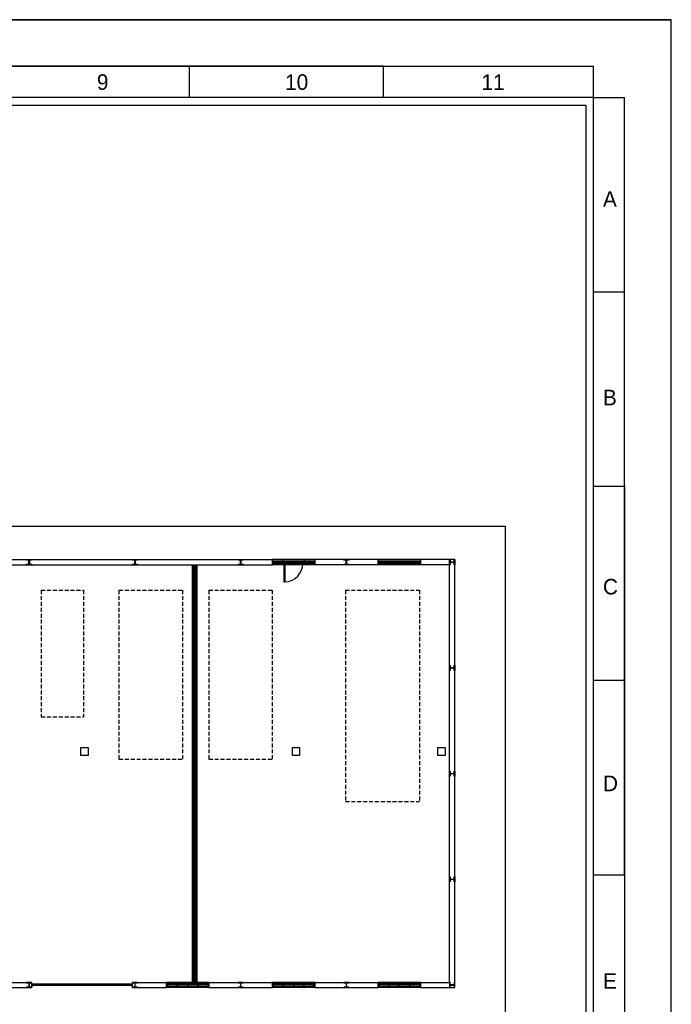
# Model space of a CAD drawing. Header units: millimetres. Extents: x -559 to 10735, y -2326 to 222.
# Tile 533 of 656: x 5576 to 5741, y -1967 to -1717. Entities that reach past the tile are written whole.
import ezdxf

# ---------------------------------------------------------------- set-up
doc = ezdxf.new("R2010")
doc.units = ezdxf.units.MM
doc.header["$LTSCALE"] = 4
doc.linetypes.add('HIDDEN', pattern=[0.375, 0.25, -0.125])
for name, color, linetype in [('Extremos da Area Total', 253, 'Continuous'), ('Modelo', 251, 'Continuous'), ('Modificaçoes da Planta Baixa', 255, 'Continuous'), ('Planta Baixa', 251, 'Continuous')]:
    doc.layers.add(name, color=color, linetype=linetype)

# ---------------------------------------------------------------- blocks, each defined once
blk = doc.blocks.new('AUW01D3S-flat-27-flat-1')
at = {"color": 9}
for p, q in [((0, 0.125), (-2, 0.125)), ((0, -0.125), (-2, -0.125))]:
    blk.add_line(p, q, dxfattribs=at)
blk = doc.blocks.new('AUD18D1S-flat-57-flat-1')
at = {"color": 9}
for p, q in [((-2, -0.125), (-2, 0.125)), ((0, 0.125), (0, -0.125))]:
    blk.add_line(p, q, dxfattribs=at)
blk = doc.blocks.new('AUD19D1S-flat-57-flat-1')
at = {"color": 9}
for p, q in [((-2, 0), (-2, 0)), ((0, 0), (0, 0))]:
    blk.add_line(p, q, dxfattribs=at)
blk = doc.blocks.new('AUD37D1S-flat-177-flat-1')
at = {"color": 9}
for p, q in [((-0.05, 0.05), (-0.05, -0.05)), ((0, 0.05), (-0.05, 0.05)), ((0, -0.05), (0, 0.05)), ((-0.05, -0.05), (0, -0.05))]:
    blk.add_line(p, q, dxfattribs=at)
at = {"color": 9, "width": 0.5, "flags": 3}
for p in [(-0.05, 0), (-0.05, -0.05)]:
    blk.add_attdef('JAMBPT', p, '', height=0.01, rotation=180, dxfattribs=at)
at = {"color": 9, "oblique": 36.8699, "width": 1.25, "flags": 3}
for p in [(-0.05, 0.05), (-0.05, 0), (-0.05, -0.05)]:
    blk.add_attdef('JAMBPT', p, '', height=0.00632, rotation=243.4349, dxfattribs=at)
blk = doc.blocks.new('AUD37D1S-flat-176-flat-1')
at = {"color": 9}
for p, q in [((0, -0.05), (0, 0.05)), ((0, 0.05), (0.05, 0.05)), ((0.05, 0.05), (0.05, -0.05)), ((0.05, -0.05), (0, -0.05))]:
    blk.add_line(p, q, dxfattribs=at)
at = {"color": 9, "text_generation_flag": 4, "width": 1.25, "flags": 3}
for p in [(0.05, 0.05), (0.05, 0), (0.05, -0.05)]:
    blk.add_attdef('JAMBPT', p, '', height=0.00632, rotation=296.5651, dxfattribs=at)
at = {"color": 9, "text_generation_flag": 4, "width": 0.5, "flags": 3}
for p in [(0.05, 0), (0.05, -0.05)]:
    blk.add_attdef('JAMBPT', p, '', height=0.01, dxfattribs=at)
blk = doc.blocks.new('AUD40D1S-flat-54-flat-1')
at = {"color": 9}
for p, q in [((-1, 0.05), (-1, -0.05)), ((1, 0.05), (-1, 0.05)), ((1, -0.05), (1, 0.05)), ((-1, -0.05), (1, -0.05))]:
    blk.add_line(p, q, dxfattribs=at)
blk = doc.blocks.new('AUD40D1S-flat-53-flat-1')
at = {"color": 9}
for p, q in [((-1, 0.05), (-1, -0.05)), ((1, 0.05), (-1, 0.05)), ((1, -0.05), (1, 0.05)), ((-1, -0.05), (1, -0.05))]:
    blk.add_line(p, q, dxfattribs=at)
blk = doc.blocks.new('AUD37D1S-flat-175-flat-1')
at = {"color": 9}
for p, q in [((-0.05, 0.05), (-0.05, -0.05)), ((0, 0.05), (-0.05, 0.05)), ((0, -0.05), (0, 0.05)), ((-0.05, -0.05), (0, -0.05))]:
    blk.add_line(p, q, dxfattribs=at)
at = {"color": 9, "width": 0.5, "flags": 3}
for p in [(-0.05, 0), (-0.05, -0.05)]:
    blk.add_attdef('JAMBPT', p, '', height=0.01, rotation=180, dxfattribs=at)
at = {"color": 9, "oblique": 36.8699, "width": 1.25, "flags": 3}
for p in [(-0.05, 0.05), (-0.05, 0), (-0.05, -0.05)]:
    blk.add_attdef('JAMBPT', p, '', height=0.00632, rotation=243.4349, dxfattribs=at)
blk = doc.blocks.new('AUD37D1S-flat-174-flat-1')
at = {"color": 9}
for p, q in [((-0.05, 0.05), (-0.05, -0.05)), ((0, 0.05), (-0.05, 0.05)), ((0, -0.05), (0, 0.05)), ((-0.05, -0.05), (0, -0.05))]:
    blk.add_line(p, q, dxfattribs=at)
at = {"color": 9, "width": 0.5, "flags": 3}
for p in [(-0.05, 0), (-0.05, -0.05)]:
    blk.add_attdef('JAMBPT', p, '', height=0.01, rotation=180, dxfattribs=at)
at = {"color": 9, "oblique": 36.8699, "width": 1.25, "flags": 3}
for p in [(-0.05, 0.05), (-0.05, 0), (-0.05, -0.05)]:
    blk.add_attdef('JAMBPT', p, '', height=0.00632, rotation=243.4349, dxfattribs=at)
blk = doc.blocks.new('AUD37D1S-flat-173-flat-1')
at = {"color": 9}
for p, q in [((-0.05, 0.05), (-0.05, -0.05)), ((0, 0.05), (-0.05, 0.05)), ((0, -0.05), (0, 0.05)), ((-0.05, -0.05), (0, -0.05))]:
    blk.add_line(p, q, dxfattribs=at)
at = {"color": 9, "width": 0.5, "flags": 3}
for p in [(-0.05, 0), (-0.05, -0.05)]:
    blk.add_attdef('JAMBPT', p, '', height=0.01, rotation=180, dxfattribs=at)
at = {"color": 9, "oblique": 36.8699, "width": 1.25, "flags": 3}
for p in [(-0.05, 0.05), (-0.05, 0), (-0.05, -0.05)]:
    blk.add_attdef('JAMBPT', p, '', height=0.00632, rotation=243.4349, dxfattribs=at)
blk = doc.blocks.new('AUW01D1S-flat-88-flat-1')
at = {"color": 9}
blk.add_line((0.21875, 0), (-0.21875, 0), dxfattribs=at)
blk = doc.blocks.new('AUW01D1S-flat-87-flat-1')
at = {"color": 9}
blk.add_line((0.21875, 0), (-0.21875, 0), dxfattribs=at)
blk = doc.blocks.new('AUW01D1S-flat-86-flat-1')
at = {"color": 9}
blk.add_line((0.21875, 0), (-0.21875, 0), dxfattribs=at)
blk = doc.blocks.new('AUW01D1S-flat-85-flat-1')
at = {"color": 9}
blk.add_line((0.21875, 0), (-0.21875, 0), dxfattribs=at)
blk = doc.blocks.new('AUW01D3S-flat-26-flat-1')
at = {"color": 9}
for p, q in [((0, 0.125), (-2, 0.125)), ((0, -0.125), (-2, -0.125))]:
    blk.add_line(p, q, dxfattribs=at)
blk = doc.blocks.new('AUD18D1S-flat-56-flat-1')
at = {"color": 9}
for p, q in [((-2, -0.125), (-2, 0.125)), ((0, 0.125), (0, -0.125))]:
    blk.add_line(p, q, dxfattribs=at)
blk = doc.blocks.new('AUD19D1S-flat-56-flat-1')
at = {"color": 9}
for p, q in [((-2, 0), (-2, 0)), ((0, 0), (0, 0))]:
    blk.add_line(p, q, dxfattribs=at)
blk = doc.blocks.new('AUD37D1S-flat-172-flat-1')
at = {"color": 9}
for p, q in [((-0.05, 0.05), (-0.05, -0.05)), ((0, 0.05), (-0.05, 0.05)), ((0, -0.05), (0, 0.05)), ((-0.05, -0.05), (0, -0.05))]:
    blk.add_line(p, q, dxfattribs=at)
at = {"color": 9, "width": 0.5, "flags": 3}
for p in [(-0.05, 0), (-0.05, -0.05)]:
    blk.add_attdef('JAMBPT', p, '', height=0.01, rotation=180, dxfattribs=at)
at = {"color": 9, "oblique": 36.8699, "width": 1.25, "flags": 3}
for p in [(-0.05, 0.05), (-0.05, 0), (-0.05, -0.05)]:
    blk.add_attdef('JAMBPT', p, '', height=0.00632, rotation=243.4349, dxfattribs=at)
blk = doc.blocks.new('AUD37D1S-flat-171-flat-1')
at = {"color": 9}
for p, q in [((0, -0.05), (0, 0.05)), ((0, 0.05), (0.05, 0.05)), ((0.05, 0.05), (0.05, -0.05)), ((0.05, -0.05), (0, -0.05))]:
    blk.add_line(p, q, dxfattribs=at)
at = {"color": 9, "text_generation_flag": 4, "width": 1.25, "flags": 3}
for p in [(0.05, 0.05), (0.05, 0), (0.05, -0.05)]:
    blk.add_attdef('JAMBPT', p, '', height=0.00632, rotation=296.5651, dxfattribs=at)
at = {"color": 9, "text_generation_flag": 4, "width": 0.5, "flags": 3}
for p in [(0.05, 0), (0.05, -0.05)]:
    blk.add_attdef('JAMBPT', p, '', height=0.01, dxfattribs=at)
blk = doc.blocks.new('AUD40D1S-flat-52-flat-1')
at = {"color": 9}
for p, q in [((-1, 0.05), (-1, -0.05)), ((1, 0.05), (-1, 0.05)), ((1, -0.05), (1, 0.05)), ((-1, -0.05), (1, -0.05))]:
    blk.add_line(p, q, dxfattribs=at)
blk = doc.blocks.new('AUD40D1S-flat-51-flat-1')
at = {"color": 9}
for p, q in [((-1, 0.05), (-1, -0.05)), ((1, 0.05), (-1, 0.05)), ((1, -0.05), (1, 0.05)), ((-1, -0.05), (1, -0.05))]:
    blk.add_line(p, q, dxfattribs=at)
blk = doc.blocks.new('AUD37D1S-flat-170-flat-1')
at = {"color": 9}
for p, q in [((-0.05, 0.05), (-0.05, -0.05)), ((0, 0.05), (-0.05, 0.05)), ((0, -0.05), (0, 0.05)), ((-0.05, -0.05), (0, -0.05))]:
    blk.add_line(p, q, dxfattribs=at)
at = {"color": 9, "width": 0.5, "flags": 3}
for p in [(-0.05, 0), (-0.05, -0.05)]:
    blk.add_attdef('JAMBPT', p, '', height=0.01, rotation=180, dxfattribs=at)
at = {"color": 9, "oblique": 36.8699, "width": 1.25, "flags": 3}
for p in [(-0.05, 0.05), (-0.05, 0), (-0.05, -0.05)]:
    blk.add_attdef('JAMBPT', p, '', height=0.00632, rotation=243.4349, dxfattribs=at)
blk = doc.blocks.new('AUD37D1S-flat-169-flat-1')
at = {"color": 9}
for p, q in [((-0.05, 0.05), (-0.05, -0.05)), ((0, 0.05), (-0.05, 0.05)), ((0, -0.05), (0, 0.05)), ((-0.05, -0.05), (0, -0.05))]:
    blk.add_line(p, q, dxfattribs=at)
at = {"color": 9, "width": 0.5, "flags": 3}
for p in [(-0.05, 0), (-0.05, -0.05)]:
    blk.add_attdef('JAMBPT', p, '', height=0.01, rotation=180, dxfattribs=at)
at = {"color": 9, "oblique": 36.8699, "width": 1.25, "flags": 3}
for p in [(-0.05, 0.05), (-0.05, 0), (-0.05, -0.05)]:
    blk.add_attdef('JAMBPT', p, '', height=0.00632, rotation=243.4349, dxfattribs=at)
blk = doc.blocks.new('AUD37D1S-flat-168-flat-1')
at = {"color": 9}
for p, q in [((-0.05, 0.05), (-0.05, -0.05)), ((0, 0.05), (-0.05, 0.05)), ((0, -0.05), (0, 0.05)), ((-0.05, -0.05), (0, -0.05))]:
    blk.add_line(p, q, dxfattribs=at)
at = {"color": 9, "width": 0.5, "flags": 3}
for p in [(-0.05, 0), (-0.05, -0.05)]:
    blk.add_attdef('JAMBPT', p, '', height=0.01, rotation=180, dxfattribs=at)
at = {"color": 9, "oblique": 36.8699, "width": 1.25, "flags": 3}
for p in [(-0.05, 0.05), (-0.05, 0), (-0.05, -0.05)]:
    blk.add_attdef('JAMBPT', p, '', height=0.00632, rotation=243.4349, dxfattribs=at)
blk = doc.blocks.new('AUW01D1S-flat-84-flat-1')
at = {"color": 9}
blk.add_line((0.21875, 0), (-0.21875, 0), dxfattribs=at)
blk = doc.blocks.new('AUW01D1S-flat-83-flat-1')
at = {"color": 9}
blk.add_line((0.21875, 0), (-0.21875, 0), dxfattribs=at)
blk = doc.blocks.new('AUW01D1S-flat-82-flat-1')
at = {"color": 9}
blk.add_line((0.21875, 0), (-0.21875, 0), dxfattribs=at)
blk = doc.blocks.new('AUW01D1S-flat-81-flat-1')
at = {"color": 9}
blk.add_line((0.21875, 0), (-0.21875, 0), dxfattribs=at)
blk = doc.blocks.new('AUW01D3S-flat-25-flat-1')
at = {"color": 9}
for p, q in [((0, 0.125), (-2, 0.125)), ((0, -0.125), (-2, -0.125))]:
    blk.add_line(p, q, dxfattribs=at)
blk = doc.blocks.new('AUD18D1S-flat-55-flat-1')
at = {"color": 9}
for p, q in [((-2, -0.125), (-2, 0.125)), ((0, 0.125), (0, -0.125))]:
    blk.add_line(p, q, dxfattribs=at)
blk = doc.blocks.new('AUD19D1S-flat-55-flat-1')
at = {"color": 9}
for p, q in [((-2, 0), (-2, 0)), ((0, 0), (0, 0))]:
    blk.add_line(p, q, dxfattribs=at)
blk = doc.blocks.new('AUD37D1S-flat-167-flat-1')
at = {"color": 9}
for p, q in [((-0.05, 0.05), (-0.05, -0.05)), ((0, 0.05), (-0.05, 0.05)), ((0, -0.05), (0, 0.05)), ((-0.05, -0.05), (0, -0.05))]:
    blk.add_line(p, q, dxfattribs=at)
at = {"color": 9, "width": 0.5, "flags": 3}
for p in [(-0.05, 0), (-0.05, -0.05)]:
    blk.add_attdef('JAMBPT', p, '', height=0.01, rotation=180, dxfattribs=at)
at = {"color": 9, "oblique": 36.8699, "width": 1.25, "flags": 3}
for p in [(-0.05, 0.05), (-0.05, 0), (-0.05, -0.05)]:
    blk.add_attdef('JAMBPT', p, '', height=0.00632, rotation=243.4349, dxfattribs=at)
blk = doc.blocks.new('AUD37D1S-flat-166-flat-1')
at = {"color": 9}
for p, q in [((0, -0.05), (0, 0.05)), ((0, 0.05), (0.05, 0.05)), ((0.05, 0.05), (0.05, -0.05)), ((0.05, -0.05), (0, -0.05))]:
    blk.add_line(p, q, dxfattribs=at)
at = {"color": 9, "text_generation_flag": 4, "width": 1.25, "flags": 3}
for p in [(0.05, 0.05), (0.05, 0), (0.05, -0.05)]:
    blk.add_attdef('JAMBPT', p, '', height=0.00632, rotation=296.5651, dxfattribs=at)
at = {"color": 9, "text_generation_flag": 4, "width": 0.5, "flags": 3}
for p in [(0.05, 0), (0.05, -0.05)]:
    blk.add_attdef('JAMBPT', p, '', height=0.01, dxfattribs=at)
blk = doc.blocks.new('AUD40D1S-flat-50-flat-1')
at = {"color": 9}
for p, q in [((-1, 0.05), (-1, -0.05)), ((1, 0.05), (-1, 0.05)), ((1, -0.05), (1, 0.05)), ((-1, -0.05), (1, -0.05))]:
    blk.add_line(p, q, dxfattribs=at)
blk = doc.blocks.new('AUD40D1S-flat-49-flat-1')
at = {"color": 9}
for p, q in [((-1, 0.05), (-1, -0.05)), ((1, 0.05), (-1, 0.05)), ((1, -0.05), (1, 0.05)), ((-1, -0.05), (1, -0.05))]:
    blk.add_line(p, q, dxfattribs=at)
blk = doc.blocks.new('AUD37D1S-flat-165-flat-1')
at = {"color": 9}
for p, q in [((-0.05, 0.05), (-0.05, -0.05)), ((0, 0.05), (-0.05, 0.05)), ((0, -0.05), (0, 0.05)), ((-0.05, -0.05), (0, -0.05))]:
    blk.add_line(p, q, dxfattribs=at)
at = {"color": 9, "width": 0.5, "flags": 3}
for p in [(-0.05, 0), (-0.05, -0.05)]:
    blk.add_attdef('JAMBPT', p, '', height=0.01, rotation=180, dxfattribs=at)
at = {"color": 9, "oblique": 36.8699, "width": 1.25, "flags": 3}
for p in [(-0.05, 0.05), (-0.05, 0), (-0.05, -0.05)]:
    blk.add_attdef('JAMBPT', p, '', height=0.00632, rotation=243.4349, dxfattribs=at)
blk = doc.blocks.new('AUD37D1S-flat-164-flat-1')
at = {"color": 9}
for p, q in [((-0.05, 0.05), (-0.05, -0.05)), ((0, 0.05), (-0.05, 0.05)), ((0, -0.05), (0, 0.05)), ((-0.05, -0.05), (0, -0.05))]:
    blk.add_line(p, q, dxfattribs=at)
at = {"color": 9, "width": 0.5, "flags": 3}
for p in [(-0.05, 0), (-0.05, -0.05)]:
    blk.add_attdef('JAMBPT', p, '', height=0.01, rotation=180, dxfattribs=at)
at = {"color": 9, "oblique": 36.8699, "width": 1.25, "flags": 3}
for p in [(-0.05, 0.05), (-0.05, 0), (-0.05, -0.05)]:
    blk.add_attdef('JAMBPT', p, '', height=0.00632, rotation=243.4349, dxfattribs=at)
blk = doc.blocks.new('AUD37D1S-flat-163-flat-1')
at = {"color": 9}
for p, q in [((-0.05, 0.05), (-0.05, -0.05)), ((0, 0.05), (-0.05, 0.05)), ((0, -0.05), (0, 0.05)), ((-0.05, -0.05), (0, -0.05))]:
    blk.add_line(p, q, dxfattribs=at)
at = {"color": 9, "width": 0.5, "flags": 3}
for p in [(-0.05, 0), (-0.05, -0.05)]:
    blk.add_attdef('JAMBPT', p, '', height=0.01, rotation=180, dxfattribs=at)
at = {"color": 9, "oblique": 36.8699, "width": 1.25, "flags": 3}
for p in [(-0.05, 0.05), (-0.05, 0), (-0.05, -0.05)]:
    blk.add_attdef('JAMBPT', p, '', height=0.00632, rotation=243.4349, dxfattribs=at)
blk = doc.blocks.new('AUW01D1S-flat-80-flat-1')
at = {"color": 9}
blk.add_line((0.21875, 0), (-0.21875, 0), dxfattribs=at)
blk = doc.blocks.new('AUW01D1S-flat-79-flat-1')
at = {"color": 9}
blk.add_line((0.21875, 0), (-0.21875, 0), dxfattribs=at)
blk = doc.blocks.new('AUW01D1S-flat-78-flat-1')
at = {"color": 9}
blk.add_line((0.21875, 0), (-0.21875, 0), dxfattribs=at)
blk = doc.blocks.new('AUW01D1S-flat-77-flat-1')
at = {"color": 9}
blk.add_line((0.21875, 0), (-0.21875, 0), dxfattribs=at)
blk = doc.blocks.new('AUW01D3S-flat-24-flat-1')
at = {"color": 9}
for p, q in [((0, 0.125), (-2, 0.125)), ((0, -0.125), (-2, -0.125))]:
    blk.add_line(p, q, dxfattribs=at)
blk = doc.blocks.new('AUD18D1S-flat-54-flat-1')
at = {"color": 9}
for p, q in [((-2, -0.125), (-2, 0.125)), ((0, 0.125), (0, -0.125))]:
    blk.add_line(p, q, dxfattribs=at)
blk = doc.blocks.new('AUD19D1S-flat-54-flat-1')
at = {"color": 9}
for p, q in [((-2, 0), (-2, 0)), ((0, 0), (0, 0))]:
    blk.add_line(p, q, dxfattribs=at)
blk = doc.blocks.new('AUD37D1S-flat-162-flat-1')
at = {"color": 9}
for p, q in [((-0.05, 0.05), (-0.05, -0.05)), ((0, 0.05), (-0.05, 0.05)), ((0, -0.05), (0, 0.05)), ((-0.05, -0.05), (0, -0.05))]:
    blk.add_line(p, q, dxfattribs=at)
at = {"color": 9, "width": 0.5, "flags": 3}
for p in [(-0.05, 0), (-0.05, -0.05)]:
    blk.add_attdef('JAMBPT', p, '', height=0.01, rotation=180, dxfattribs=at)
at = {"color": 9, "oblique": 36.8699, "width": 1.25, "flags": 3}
for p in [(-0.05, 0.05), (-0.05, 0), (-0.05, -0.05)]:
    blk.add_attdef('JAMBPT', p, '', height=0.00632, rotation=243.4349, dxfattribs=at)
blk = doc.blocks.new('AUD37D1S-flat-161-flat-1')
at = {"color": 9}
for p, q in [((0, -0.05), (0, 0.05)), ((0, 0.05), (0.05, 0.05)), ((0.05, 0.05), (0.05, -0.05)), ((0.05, -0.05), (0, -0.05))]:
    blk.add_line(p, q, dxfattribs=at)
at = {"color": 9, "text_generation_flag": 4, "width": 1.25, "flags": 3}
for p in [(0.05, 0.05), (0.05, 0), (0.05, -0.05)]:
    blk.add_attdef('JAMBPT', p, '', height=0.00632, rotation=296.5651, dxfattribs=at)
at = {"color": 9, "text_generation_flag": 4, "width": 0.5, "flags": 3}
for p in [(0.05, 0), (0.05, -0.05)]:
    blk.add_attdef('JAMBPT', p, '', height=0.01, dxfattribs=at)
blk = doc.blocks.new('AUD40D1S-flat-48-flat-1')
at = {"color": 9}
for p, q in [((-1, 0.05), (-1, -0.05)), ((1, 0.05), (-1, 0.05)), ((1, -0.05), (1, 0.05)), ((-1, -0.05), (1, -0.05))]:
    blk.add_line(p, q, dxfattribs=at)
blk = doc.blocks.new('AUD40D1S-flat-47-flat-1')
at = {"color": 9}
for p, q in [((-1, 0.05), (-1, -0.05)), ((1, 0.05), (-1, 0.05)), ((1, -0.05), (1, 0.05)), ((-1, -0.05), (1, -0.05))]:
    blk.add_line(p, q, dxfattribs=at)
blk = doc.blocks.new('AUD37D1S-flat-160-flat-1')
at = {"color": 9}
for p, q in [((-0.05, 0.05), (-0.05, -0.05)), ((0, 0.05), (-0.05, 0.05)), ((0, -0.05), (0, 0.05)), ((-0.05, -0.05), (0, -0.05))]:
    blk.add_line(p, q, dxfattribs=at)
at = {"color": 9, "width": 0.5, "flags": 3}
for p in [(-0.05, 0), (-0.05, -0.05)]:
    blk.add_attdef('JAMBPT', p, '', height=0.01, rotation=180, dxfattribs=at)
at = {"color": 9, "oblique": 36.8699, "width": 1.25, "flags": 3}
for p in [(-0.05, 0.05), (-0.05, 0), (-0.05, -0.05)]:
    blk.add_attdef('JAMBPT', p, '', height=0.00632, rotation=243.4349, dxfattribs=at)
blk = doc.blocks.new('AUD37D1S-flat-159-flat-1')
at = {"color": 9}
for p, q in [((-0.05, 0.05), (-0.05, -0.05)), ((0, 0.05), (-0.05, 0.05)), ((0, -0.05), (0, 0.05)), ((-0.05, -0.05), (0, -0.05))]:
    blk.add_line(p, q, dxfattribs=at)
at = {"color": 9, "width": 0.5, "flags": 3}
for p in [(-0.05, 0), (-0.05, -0.05)]:
    blk.add_attdef('JAMBPT', p, '', height=0.01, rotation=180, dxfattribs=at)
at = {"color": 9, "oblique": 36.8699, "width": 1.25, "flags": 3}
for p in [(-0.05, 0.05), (-0.05, 0), (-0.05, -0.05)]:
    blk.add_attdef('JAMBPT', p, '', height=0.00632, rotation=243.4349, dxfattribs=at)
blk = doc.blocks.new('AUD37D1S-flat-158-flat-1')
at = {"color": 9}
for p, q in [((-0.05, 0.05), (-0.05, -0.05)), ((0, 0.05), (-0.05, 0.05)), ((0, -0.05), (0, 0.05)), ((-0.05, -0.05), (0, -0.05))]:
    blk.add_line(p, q, dxfattribs=at)
at = {"color": 9, "width": 0.5, "flags": 3}
for p in [(-0.05, 0), (-0.05, -0.05)]:
    blk.add_attdef('JAMBPT', p, '', height=0.01, rotation=180, dxfattribs=at)
at = {"color": 9, "oblique": 36.8699, "width": 1.25, "flags": 3}
for p in [(-0.05, 0.05), (-0.05, 0), (-0.05, -0.05)]:
    blk.add_attdef('JAMBPT', p, '', height=0.00632, rotation=243.4349, dxfattribs=at)
blk = doc.blocks.new('AUW01D1S-flat-76-flat-1')
at = {"color": 9}
blk.add_line((0.21875, 0), (-0.21875, 0), dxfattribs=at)
blk = doc.blocks.new('AUW01D1S-flat-75-flat-1')
at = {"color": 9}
blk.add_line((0.21875, 0), (-0.21875, 0), dxfattribs=at)
blk = doc.blocks.new('AUW01D1S-flat-74-flat-1')
at = {"color": 9}
blk.add_line((0.21875, 0), (-0.21875, 0), dxfattribs=at)
blk = doc.blocks.new('AUW01D1S-flat-73-flat-1')
at = {"color": 9}
blk.add_line((0.21875, 0), (-0.21875, 0), dxfattribs=at)
blk = doc.blocks.new('AUW01D3S-flat-23-flat-1')
at = {"color": 9}
for p, q in [((0, 0.125), (-2, 0.125)), ((0, -0.125), (-2, -0.125))]:
    blk.add_line(p, q, dxfattribs=at)
blk = doc.blocks.new('AUD18D1S-flat-53-flat-1')
at = {"color": 9}
for p, q in [((-2, -0.125), (-2, 0.125)), ((0, 0.125), (0, -0.125))]:
    blk.add_line(p, q, dxfattribs=at)
blk = doc.blocks.new('AUD19D1S-flat-53-flat-1')
at = {"color": 9}
for p, q in [((-2, 0), (-2, 0)), ((0, 0), (0, 0))]:
    blk.add_line(p, q, dxfattribs=at)
blk = doc.blocks.new('AUD37D1S-flat-157-flat-1')
at = {"color": 9}
for p, q in [((-0.05, 0.05), (-0.05, -0.05)), ((0, 0.05), (-0.05, 0.05)), ((0, -0.05), (0, 0.05)), ((-0.05, -0.05), (0, -0.05))]:
    blk.add_line(p, q, dxfattribs=at)
at = {"color": 9, "width": 0.5, "flags": 3}
for p in [(-0.05, 0), (-0.05, -0.05)]:
    blk.add_attdef('JAMBPT', p, '', height=0.01, rotation=180, dxfattribs=at)
at = {"color": 9, "oblique": 36.8699, "width": 1.25, "flags": 3}
for p in [(-0.05, 0.05), (-0.05, 0), (-0.05, -0.05)]:
    blk.add_attdef('JAMBPT', p, '', height=0.00632, rotation=243.4349, dxfattribs=at)
blk = doc.blocks.new('AUD37D1S-flat-156-flat-1')
at = {"color": 9}
for p, q in [((0, -0.05), (0, 0.05)), ((0, 0.05), (0.05, 0.05)), ((0.05, 0.05), (0.05, -0.05)), ((0.05, -0.05), (0, -0.05))]:
    blk.add_line(p, q, dxfattribs=at)
at = {"color": 9, "text_generation_flag": 4, "width": 1.25, "flags": 3}
for p in [(0.05, 0.05), (0.05, 0), (0.05, -0.05)]:
    blk.add_attdef('JAMBPT', p, '', height=0.00632, rotation=296.5651, dxfattribs=at)
at = {"color": 9, "text_generation_flag": 4, "width": 0.5, "flags": 3}
for p in [(0.05, 0), (0.05, -0.05)]:
    blk.add_attdef('JAMBPT', p, '', height=0.01, dxfattribs=at)
blk = doc.blocks.new('AUD40D1S-flat-46-flat-1')
at = {"color": 9}
for p, q in [((-1, 0.05), (-1, -0.05)), ((1, 0.05), (-1, 0.05)), ((1, -0.05), (1, 0.05)), ((-1, -0.05), (1, -0.05))]:
    blk.add_line(p, q, dxfattribs=at)
blk = doc.blocks.new('AUD40D1S-flat-45-flat-1')
at = {"color": 9}
for p, q in [((-1, 0.05), (-1, -0.05)), ((1, 0.05), (-1, 0.05)), ((1, -0.05), (1, 0.05)), ((-1, -0.05), (1, -0.05))]:
    blk.add_line(p, q, dxfattribs=at)
blk = doc.blocks.new('AUD37D1S-flat-155-flat-1')
at = {"color": 9}
for p, q in [((-0.05, 0.05), (-0.05, -0.05)), ((0, 0.05), (-0.05, 0.05)), ((0, -0.05), (0, 0.05)), ((-0.05, -0.05), (0, -0.05))]:
    blk.add_line(p, q, dxfattribs=at)
at = {"color": 9, "width": 0.5, "flags": 3}
for p in [(-0.05, 0), (-0.05, -0.05)]:
    blk.add_attdef('JAMBPT', p, '', height=0.01, rotation=180, dxfattribs=at)
at = {"color": 9, "oblique": 36.8699, "width": 1.25, "flags": 3}
for p in [(-0.05, 0.05), (-0.05, 0), (-0.05, -0.05)]:
    blk.add_attdef('JAMBPT', p, '', height=0.00632, rotation=243.4349, dxfattribs=at)
blk = doc.blocks.new('AUD37D1S-flat-154-flat-1')
at = {"color": 9}
for p, q in [((-0.05, 0.05), (-0.05, -0.05)), ((0, 0.05), (-0.05, 0.05)), ((0, -0.05), (0, 0.05)), ((-0.05, -0.05), (0, -0.05))]:
    blk.add_line(p, q, dxfattribs=at)
at = {"color": 9, "width": 0.5, "flags": 3}
for p in [(-0.05, 0), (-0.05, -0.05)]:
    blk.add_attdef('JAMBPT', p, '', height=0.01, rotation=180, dxfattribs=at)
at = {"color": 9, "oblique": 36.8699, "width": 1.25, "flags": 3}
for p in [(-0.05, 0.05), (-0.05, 0), (-0.05, -0.05)]:
    blk.add_attdef('JAMBPT', p, '', height=0.00632, rotation=243.4349, dxfattribs=at)
blk = doc.blocks.new('AUD37D1S-flat-153-flat-1')
at = {"color": 9}
for p, q in [((-0.05, 0.05), (-0.05, -0.05)), ((0, 0.05), (-0.05, 0.05)), ((0, -0.05), (0, 0.05)), ((-0.05, -0.05), (0, -0.05))]:
    blk.add_line(p, q, dxfattribs=at)
at = {"color": 9, "width": 0.5, "flags": 3}
for p in [(-0.05, 0), (-0.05, -0.05)]:
    blk.add_attdef('JAMBPT', p, '', height=0.01, rotation=180, dxfattribs=at)
at = {"color": 9, "oblique": 36.8699, "width": 1.25, "flags": 3}
for p in [(-0.05, 0.05), (-0.05, 0), (-0.05, -0.05)]:
    blk.add_attdef('JAMBPT', p, '', height=0.00632, rotation=243.4349, dxfattribs=at)
blk = doc.blocks.new('AUW01D1S-flat-72-flat-1')
at = {"color": 9}
blk.add_line((0.21875, 0), (-0.21875, 0), dxfattribs=at)
blk = doc.blocks.new('AUW01D1S-flat-71-flat-1')
at = {"color": 9}
blk.add_line((0.21875, 0), (-0.21875, 0), dxfattribs=at)
blk = doc.blocks.new('AUW01D1S-flat-70-flat-1')
at = {"color": 9}
blk.add_line((0.21875, 0), (-0.21875, 0), dxfattribs=at)
blk = doc.blocks.new('AUW01D1S-flat-69-flat-1')
at = {"color": 9}
blk.add_line((0.21875, 0), (-0.21875, 0), dxfattribs=at)
blk = doc.blocks.new('AUD18D1S-flat-22-flat-1')
at = {"color": 9}
for p, q in [((0, -0.125), (0, 0.125)), ((4.75, 0.125), (4.75, -0.125))]:
    blk.add_line(p, q, dxfattribs=at)
blk = doc.blocks.new('AUD19D1S-flat-22-flat-1')
at = {"color": 9}
for p, q in [((0, 0), (0, 0)), ((4.75, 0), (4.75, 0))]:
    blk.add_line(p, q, dxfattribs=at)
blk = doc.blocks.new('AUD37D1S-flat-62-flat-1')
at = {"color": 9}
for p, q in [((0, 0.0375), (0, -0.0375)), ((0.05, 0.0375), (0, 0.0375)), ((0.05, -0.0375), (0.05, 0.0375)), ((0, -0.0375), (0.05, -0.0375))]:
    blk.add_line(p, q, dxfattribs=at)
at = {"color": 9, "oblique": 22.61986, "width": 1.083333, "flags": 3}
for p in [(0.05, 0.0375), (0.05, 0), (0.05, -0.0375)]:
    blk.add_attdef('JAMBPT', p, '', height=0.00588, rotation=56.30993, dxfattribs=at)
at = {"color": 9, "width": 0.666667, "flags": 3}
for p in [(0.05, 0.0375), (0.05, 0)]:
    blk.add_attdef('JAMBPT', p, '', height=0.0075, dxfattribs=at)
blk = doc.blocks.new('AUD37D1S-flat-61-flat-1')
at = {"color": 9}
for p, q in [((-0.05, 0.0375), (0, 0.0375)), ((-0.05, -0.0375), (-0.05, 0.0375)), ((0, 0.0375), (0, -0.0375)), ((0, -0.0375), (-0.05, -0.0375))]:
    blk.add_line(p, q, dxfattribs=at)
at = {"color": 9, "text_generation_flag": 4, "flags": 3}
for p, height, rotation, width in [((-0.05, 0.0375), 0.0075, 180, 0.666667), ((-0.05, 0), 0.0075, 180, 0.666667), ((-0.05, 0.0375), 0.00588, 123.69007, 1.083333), ((-0.05, 0), 0.00588, 123.69007, 1.083333), ((-0.05, -0.0375), 0.00588, 123.69007, 1.083333)]:
    blk.add_attdef('JAMBPT', p, '', height=height, rotation=rotation, dxfattribs=dict(at, width=width))
blk = doc.blocks.new('AUD41D1S-flat-12-flat-1')
at = {"color": 9}
for p, q in [((-2.375, 0.0375), (-2.375, -0.0375)), ((2.375, -0.0375), (2.375, 0.0375))]:
    blk.add_line(p, q, dxfattribs=at)
blk = doc.blocks.new('AUD10D1S-flat-1-flat-1')
at = {"color": 9}
for p, q in [((0, 0), (0, -0.05)), ((4.65, 0), (0, 0)), ((4.65, -0.05), (4.65, 0)), ((0, -0.05), (4.65, -0.05))]:
    blk.add_line(p, q, dxfattribs=at)
blk = doc.blocks.new('AUD18D1S-flat-21-flat-1')
at = {"color": 9}
for p, q in [((-1, -0.125), (-1, 0.125)), ((0, 0.125), (0, -0.125))]:
    blk.add_line(p, q, dxfattribs=at)
blk = doc.blocks.new('AUD19D1S-flat-21-flat-1')
at = {"color": 9}
for p, q in [((0, 0), (0, 0)), ((-1, 0), (-1, 0))]:
    blk.add_line(p, q, dxfattribs=at)
blk = doc.blocks.new('AUD37D1S-flat-60-flat-1')
at = {"color": 9}
for p, q in [((-0.05, 0.0375), (-0.05, -0.0375)), ((0, 0.0375), (-0.05, 0.0375)), ((0, -0.0375), (0, 0.0375)), ((-0.05, -0.0375), (0, -0.0375))]:
    blk.add_line(p, q, dxfattribs=at)
at = {"color": 9, "width": 0.666667, "flags": 3}
for p in [(-0.05, 0), (-0.05, -0.0375)]:
    blk.add_attdef('JAMBPT', p, '', height=0.0075, rotation=180, dxfattribs=at)
at = {"color": 9, "oblique": 22.61986, "width": 1.083333, "flags": 3}
for p in [(-0.05, 0.0375), (-0.05, 0), (-0.05, -0.0375)]:
    blk.add_attdef('JAMBPT', p, '', height=0.00588, rotation=236.30993, dxfattribs=at)
blk = doc.blocks.new('AUD37D1S-flat-59-flat-1')
at = {"color": 9}
for p, q in [((0, -0.0375), (0, 0.0375)), ((0, 0.0375), (0.05, 0.0375)), ((0.05, 0.0375), (0.05, -0.0375)), ((0.05, -0.0375), (0, -0.0375))]:
    blk.add_line(p, q, dxfattribs=at)
at = {"color": 9, "text_generation_flag": 4, "width": 1.083333, "flags": 3}
for p in [(0.05, 0.0375), (0.05, 0), (0.05, -0.0375)]:
    blk.add_attdef('JAMBPT', p, '', height=0.00588, rotation=303.69007, dxfattribs=at)
at = {"color": 9, "text_generation_flag": 4, "width": 0.666667, "flags": 3}
for p in [(0.05, 0), (0.05, -0.0375)]:
    blk.add_attdef('JAMBPT', p, '', height=0.0075, dxfattribs=at)
blk = doc.blocks.new('AUD41D1S-flat-11-flat-1')
at = {"color": 9}
for p, q in [((-0.5, 0.0375), (-0.5, -0.0375)), ((0.5, -0.0375), (0.5, 0.0375))]:
    blk.add_line(p, q, dxfattribs=at)
blk = doc.blocks.new('AUD29D1S-flat-15-flat-1')
at = {"color": 9}
for p, q in [((-0.45, 0), (-0.406, 0)), ((-0.45, 0), (-0.45, -0.9)), ((-0.406, 0), (-0.406, -0.9)), ((-0.45, -0.9), (-0.406, -0.9))]:
    blk.add_line(p, q, dxfattribs=at)
blk.add_ellipse((-0.45, 0), major_axis=(-0.636, -0.636), ratio=1, start_param=0.834028, end_param=2.356194, dxfattribs=at)

msp = doc.modelspace()

# ---------------------------------------------------------------- hatches: boundary and pattern name
at = {"layer": 'Modificaçoes da Planta Baixa'}
h = msp.add_hatch(dxfattribs=at)
h.set_pattern_fill('ANSI36', color=256, scale=0.035282)
h.set_pattern_definition([(45, (4842.27434, -925.46478), (0.059407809, 0.217828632), [0.280051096, -0.05601022, 0, -0.05601022])])
h.paths.add_polyline_path([(5619.55, -1855.27), (5619.47, -1855.27), (5619.47, -1961.45), (5619.55, -1961.45)])
h.paths.add_polyline_path([(5619.75, -1855.27), (5619.67, -1855.27), (5619.67, -1961.45), (5619.75, -1961.45)])
h.paths.add_polyline_path([(5620.06, -1855.27), (5619.98, -1855.27), (5619.98, -1961.45), (5620.06, -1961.45)])
h.paths.add_polyline_path([(5620.37, -1855.27), (5620.29, -1855.27), (5620.29, -1961.45), (5620.37, -1961.45)])
h.paths.add_polyline_path([(5620.57, -1855.27), (5620.48, -1855.27), (5620.48, -1961.45), (5620.57, -1961.45)])

# ---------------------------------------------------------------- linework, layer by layer
at = {"layer": 'Extremos da Area Total'}
msp.add_lwpolyline([(5196.19, -1862.34), (5196.19, -1845.41), (5699, -1845.41), (5699, -1990.69), (5196.19, -1990.69), (5196.19, -1865.19)], dxfattribs=at)
at = {"layer": 'Modelo'}
for p, q in [((5153.96, -1716.64), (5741.22, -1716.64)), ((5668.06, -1728.5), (5173.74, -1728.5)), ((5569.2, -1728.5), (5668.06, -1728.5)), ((5618.63, -1728.5), (5618.63, -1736.41)), ((5668.06, -1736.41), (5668.06, -1728.5)), ((5668.06, -1728.5), (5721.45, -1728.5)), ((5721.45, -1736.41), (5721.45, -1728.5)), ((5721.45, -1736.41), (5729.36, -1736.41)), ((5721.45, -1835.28), (5721.45, -1736.41)), ((5729.36, -1835.28), (5729.36, -1736.41)), ((5721.45, -1785.84), (5729.36, -1785.84)), ((5721.45, -1835.28), (5729.36, -1835.28)), ((5729.36, -1835.28), (5729.36, -2112.1)), ((5729.36, -1934.14), (5729.36, -1835.28)), ((5729.36, -1884.71), (5721.45, -1884.71)), ((5721.45, -1934.14), (5729.36, -1934.14)), ((5729.36, -1934.14), (5729.36, -2033.01))]:
    msp.add_line(p, q, dxfattribs=at)
for points in [[(5153.96, -2131.87), (5741.22, -2131.87), (5741.22, -1716.64), (5153.96, -1716.64)], [(5173.74, -2112.1), (5721.45, -2112.1), (5721.45, -1736.41), (5173.74, -1736.41)], [(5719.47, -2110.12), (5175.71, -2110.12), (5175.71, -1738.39), (5719.47, -1738.39)]]:
    msp.add_lwpolyline(points, close=True, dxfattribs=at)
at = {"layer": 'Modificaçoes da Planta Baixa'}
msp.add_line((5620.57, -1961.45), (5619.47, -1961.45), dxfattribs=at)
for points in [[(5619.47, -1961.45), (5619.47, -1855.27), (5620.57, -1855.27), (5620.57, -1961.45)], [(5619.55, -1961.45), (5619.55, -1855.27), (5619.67, -1855.27), (5619.67, -1961.45)], [(5619.75, -1961.45), (5619.75, -1855.27), (5620.29, -1855.27), (5620.29, -1961.45)], [(5619.98, -1961.45), (5619.98, -1855.27), (5620.06, -1855.27), (5620.06, -1961.45)], [(5620.37, -1961.45), (5620.37, -1855.27), (5620.48, -1855.27), (5620.48, -1961.45)]]:
    msp.add_lwpolyline(points, dxfattribs=at)
at = {"layer": 'Planta Baixa'}
for p, q in [((5340.22, -1853.92), (5639.81, -1853.92)), ((5340.22, -1855.27), (5639.81, -1855.27)), ((5666.69, -1853.92), (5650.56, -1853.92)), ((5666.69, -1855.27), (5650.56, -1855.27)), ((5686.18, -1853.92), (5677.44, -1853.92)), ((5684.83, -1855.27), (5677.44, -1855.27)), ((5684.83, -1961.45), (5684.83, -1855.27)), ((5686.18, -1962.79), (5686.18, -1853.92)), ((5569.91, -1961.45), (5578.65, -1961.45)), ((5569.91, -1962.79), (5578.65, -1962.79)), ((5591.42, -1961.92), (5591.42, -1962.19)), ((5604.19, -1961.45), (5612.92, -1961.45)), ((5604.19, -1962.79), (5612.92, -1962.79)), ((5623.68, -1961.45), (5639.81, -1961.45)), ((5623.68, -1962.79), (5639.81, -1962.79)), ((5650.56, -1961.45), (5666.69, -1961.45)), ((5650.56, -1962.79), (5666.69, -1962.79)), ((5677.44, -1961.45), (5684.83, -1961.45)), ((5677.44, -1962.79), (5686.18, -1962.79))]:
    msp.add_line(p, q, dxfattribs=at)
at = {"layer": 'Planta Baixa', "linetype": 'HIDDEN'}
for p, q in [((5581.02, -1861.71), (5591.77, -1861.71)), ((5581.02, -1861.71), (5581.02, -1893.97)), ((5591.77, -1861.71), (5591.77, -1893.97)), ((5600.81, -1861.71), (5616.93, -1861.71)), ((5600.81, -1861.71), (5600.81, -1904.72)), ((5616.93, -1861.71), (5616.93, -1904.72)), ((5623.65, -1861.71), (5623.65, -1904.72)), ((5623.65, -1861.71), (5639.78, -1861.71)), ((5639.78, -1861.71), (5639.78, -1904.72)), ((5658.38, -1861.71), (5677.2, -1861.71)), ((5658.38, -1861.71), (5658.38, -1915.47)), ((5677.2, -1861.71), (5677.2, -1915.47)), ((5581.02, -1893.97), (5591.77, -1893.97)), ((5600.81, -1904.72), (5616.93, -1904.72)), ((5623.65, -1904.72), (5639.78, -1904.72)), ((5658.38, -1915.47), (5677.2, -1915.47))]:
    msp.add_line(p, q, dxfattribs=at)
at = {"layer": 'Planta Baixa'}
for points in [[(5578.62, -1853.95), (5578.62, -1854.06), (5578.09, -1854.06, 0.414214), (5578.03, -1854.11), (5578.03, -1855.08, 0.414214), (5578.09, -1855.13), (5578.62, -1855.13), (5578.62, -1855.24), (5577.33, -1855.24), (5577.33, -1855.13), (5577.87, -1855.13, 0.414214), (5577.93, -1855.08), (5577.93, -1854.11, 0.414214), (5577.87, -1854.06), (5577.33, -1854.06), (5577.33, -1853.95)], [(5605.51, -1853.96), (5605.51, -1854.06), (5604.97, -1854.06, 0.414214), (5604.92, -1854.11), (5604.91, -1855.08, 0.414214), (5604.96, -1855.13), (5605.5, -1855.14), (5605.5, -1855.25), (5604.21, -1855.24), (5604.21, -1855.13), (5604.75, -1855.13, 0.414214), (5604.8, -1855.08), (5604.81, -1854.11, 0.414214), (5604.76, -1854.06), (5604.22, -1854.05), (5604.22, -1853.94)], [(5632.39, -1853.95), (5632.39, -1854.06), (5631.85, -1854.06, 0.414214), (5631.79, -1854.11), (5631.79, -1855.08, 0.414214), (5631.85, -1855.13), (5632.39, -1855.13), (5632.39, -1855.24), (5631.1, -1855.24), (5631.1, -1855.13), (5631.63, -1855.13, 0.414214), (5631.69, -1855.08), (5631.69, -1854.11, 0.414214), (5631.63, -1854.06), (5631.1, -1854.06), (5631.1, -1853.95)], [(5659.27, -1853.95), (5659.27, -1854.06), (5658.73, -1854.06, 0.414214), (5658.68, -1854.11), (5658.68, -1855.08, 0.414214), (5658.73, -1855.13), (5659.27, -1855.13), (5659.27, -1855.24), (5657.98, -1855.24), (5657.98, -1855.13), (5658.51, -1855.13, 0.414214), (5658.57, -1855.08), (5658.57, -1854.11, 0.414214), (5658.51, -1854.06), (5657.98, -1854.06), (5657.98, -1853.95)], [(5686.15, -1855.24), (5686.04, -1855.24), (5686.04, -1854.7, 0.414214), (5685.99, -1854.65), (5685.02, -1854.65, 0.414214), (5684.97, -1854.7), (5684.97, -1855.24), (5684.86, -1855.24), (5684.86, -1853.95), (5684.97, -1853.95), (5684.97, -1854.49, 0.414214), (5685.02, -1854.54), (5685.99, -1854.54, 0.414214), (5686.04, -1854.49), (5686.04, -1853.95), (5686.15, -1853.95)], [(5686.15, -1882.12), (5686.04, -1882.12), (5686.04, -1881.58, 0.414214), (5685.99, -1881.53), (5685.02, -1881.53, 0.414214), (5684.97, -1881.58), (5684.97, -1882.12), (5684.86, -1882.12), (5684.86, -1880.83), (5684.97, -1880.83), (5684.97, -1881.37, 0.414214), (5685.02, -1881.42), (5685.99, -1881.42, 0.414214), (5686.04, -1881.37), (5686.04, -1880.83), (5686.15, -1880.83)], [(5686.15, -1909), (5686.04, -1909), (5686.04, -1908.47, 0.414214), (5685.99, -1908.41), (5685.02, -1908.41, 0.414214), (5684.97, -1908.47), (5684.97, -1909), (5684.86, -1909), (5684.86, -1907.71), (5684.97, -1907.71), (5684.97, -1908.25, 0.414214), (5685.02, -1908.3), (5685.99, -1908.3, 0.414214), (5686.04, -1908.25), (5686.04, -1907.71), (5686.15, -1907.71)], [(5686.15, -1935.88), (5686.04, -1935.88), (5686.04, -1935.35, 0.414214), (5685.99, -1935.29), (5685.02, -1935.29, 0.414214), (5684.97, -1935.35), (5684.97, -1935.88), (5684.86, -1935.88), (5684.86, -1934.59), (5684.97, -1934.59), (5684.97, -1935.13, 0.414214), (5685.02, -1935.18), (5685.99, -1935.18, 0.414214), (5686.04, -1935.13), (5686.04, -1934.59), (5686.15, -1934.59)], [(5578.62, -1962.76), (5578.62, -1962.66), (5578.09, -1962.66, -0.414214), (5578.03, -1962.6), (5578.03, -1961.64, -0.414214), (5578.09, -1961.58), (5578.62, -1961.58), (5578.62, -1961.47), (5577.33, -1961.47), (5577.33, -1961.58), (5577.87, -1961.58, -0.414214), (5577.93, -1961.64), (5577.93, -1962.6, -0.414214), (5577.87, -1962.66), (5577.33, -1962.66), (5577.33, -1962.76)], [(5605.51, -1962.76), (5605.51, -1962.65), (5604.97, -1962.66, -0.414214), (5604.92, -1962.6), (5604.91, -1961.64, -0.414214), (5604.96, -1961.58), (5605.5, -1961.58), (5605.5, -1961.47), (5604.21, -1961.48), (5604.21, -1961.59), (5604.75, -1961.58, -0.414214), (5604.8, -1961.64), (5604.81, -1962.6, -0.414214), (5604.76, -1962.66), (5604.22, -1962.66), (5604.22, -1962.77)], [(5632.39, -1962.76), (5632.39, -1962.66), (5631.85, -1962.66, -0.414214), (5631.79, -1962.6), (5631.79, -1961.64, -0.414214), (5631.85, -1961.58), (5632.39, -1961.58), (5632.39, -1961.47), (5631.1, -1961.47), (5631.1, -1961.58), (5631.63, -1961.58, -0.414214), (5631.69, -1961.64), (5631.69, -1962.6, -0.414214), (5631.63, -1962.66), (5631.1, -1962.66), (5631.1, -1962.76)], [(5659.27, -1962.76), (5659.27, -1962.66), (5658.73, -1962.66, -0.414214), (5658.68, -1962.6), (5658.68, -1961.64, -0.414214), (5658.73, -1961.58), (5659.27, -1961.58), (5659.27, -1961.47), (5657.98, -1961.47), (5657.98, -1961.58), (5658.51, -1961.58, -0.414214), (5658.57, -1961.64), (5658.57, -1962.6, -0.414214), (5658.51, -1962.66), (5657.98, -1962.66), (5657.98, -1962.76)], [(5686.15, -1961.47), (5686.04, -1961.47), (5686.04, -1962.01, -0.414214), (5685.99, -1962.07), (5685.02, -1962.07, -0.414214), (5684.97, -1962.01), (5684.97, -1961.47), (5684.86, -1961.47), (5684.86, -1962.76), (5684.97, -1962.76), (5684.97, -1962.23, -0.414214), (5685.02, -1962.17), (5685.99, -1962.17, -0.414214), (5686.04, -1962.23), (5686.04, -1962.76), (5686.15, -1962.76)]]:
    msp.add_lwpolyline(points, format="xyb", close=True, dxfattribs=at)
for points in [[(5591.05, -1903.67), (5593.06, -1903.67), (5593.06, -1901.82), (5591.05, -1901.82)], [(5644.81, -1903.67), (5646.82, -1903.67), (5646.82, -1901.82), (5644.81, -1901.82)], [(5681.81, -1903.67), (5683.81, -1903.67), (5683.81, -1901.82), (5681.81, -1901.82)]]:
    msp.add_lwpolyline(points, close=True, dxfattribs=at)

# ---------------------------------------------------------------- block references
at = {"layer": 'Planta Baixa', "xscale": 5.376215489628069, "yscale": 5.376215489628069, "zscale": 5.376215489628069}
for name, p in [('AUW01D3S-flat-25-flat-1', (5650.56, -1854.6)), ('AUD18D1S-flat-55-flat-1', (5650.56, -1854.6)), ('AUD37D1S-flat-166-flat-1', (5639.81, -1854.6)), ('AUD40D1S-flat-50-flat-1', (5645.18, -1854.6)), ('AUD40D1S-flat-49-flat-1', (5645.18, -1854.6)), ('AUD19D1S-flat-55-flat-1', (5650.56, -1854.6)), ('AUW01D1S-flat-77-flat-1', (5641.25, -1854.6)), ('AUD37D1S-flat-163-flat-1', (5642.69, -1854.6)), ('AUD18D1S-flat-21-flat-1', (5647.87, -1854.6)), ('AUD37D1S-flat-59-flat-1', (5642.49, -1854.6)), ('AUD41D1S-flat-11-flat-1', (5645.18, -1854.6)), ('AUD19D1S-flat-21-flat-1', (5647.87, -1854.6)), ('AUW01D1S-flat-78-flat-1', (5643.87, -1854.6)), ('AUD29D1S-flat-15-flat-1', (5645.18, -1854.8)), ('AUD37D1S-flat-164-flat-1', (5645.32, -1854.6)), ('AUW01D1S-flat-79-flat-1', (5646.49, -1854.6)), ('AUD37D1S-flat-60-flat-1', (5647.87, -1854.6)), ('AUD37D1S-flat-165-flat-1', (5647.94, -1854.6)), ('AUW01D1S-flat-80-flat-1', (5649.11, -1854.6)), ('AUD37D1S-flat-167-flat-1', (5650.56, -1854.6)), ('AUW01D3S-flat-27-flat-1', (5677.44, -1854.6)), ('AUD18D1S-flat-57-flat-1', (5677.44, -1854.6)), ('AUD37D1S-flat-176-flat-1', (5666.69, -1854.6)), ('AUD40D1S-flat-54-flat-1', (5672.06, -1854.6)), ('AUD40D1S-flat-53-flat-1', (5672.06, -1854.6)), ('AUD19D1S-flat-57-flat-1', (5677.44, -1854.6)), ('AUW01D1S-flat-85-flat-1', (5668.13, -1854.6)), ('AUD37D1S-flat-173-flat-1', (5669.58, -1854.6)), ('AUW01D1S-flat-86-flat-1', (5670.75, -1854.6)), ('AUD37D1S-flat-174-flat-1', (5672.2, -1854.6)), ('AUW01D1S-flat-87-flat-1', (5673.37, -1854.6)), ('AUD37D1S-flat-175-flat-1', (5674.82, -1854.6)), ('AUW01D1S-flat-88-flat-1', (5675.99, -1854.6)), ('AUD37D1S-flat-177-flat-1', (5677.44, -1854.6)), ('AUD18D1S-flat-22-flat-1', (5578.65, -1962.12)), ('AUD37D1S-flat-62-flat-1', (5578.65, -1962.12)), ('AUD41D1S-flat-12-flat-1', (5591.42, -1962.12)), ('AUD19D1S-flat-22-flat-1', (5578.65, -1962.12)), ('AUD10D1S-flat-1-flat-1', (5578.92, -1961.92)), ('AUD37D1S-flat-61-flat-1', (5604.19, -1962.12)), ('AUW01D3S-flat-23-flat-1', (5623.68, -1962.12)), ('AUD18D1S-flat-53-flat-1', (5623.68, -1962.12)), ('AUD37D1S-flat-156-flat-1', (5612.92, -1962.12)), ('AUD40D1S-flat-46-flat-1', (5618.3, -1962.12)), ('AUD40D1S-flat-45-flat-1', (5618.3, -1962.12)), ('AUD19D1S-flat-53-flat-1', (5623.68, -1962.12)), ('AUW01D1S-flat-69-flat-1', (5614.37, -1962.12)), ('AUD37D1S-flat-153-flat-1', (5615.81, -1962.12)), ('AUW01D1S-flat-70-flat-1', (5616.99, -1962.12)), ('AUD37D1S-flat-154-flat-1', (5618.43, -1962.12)), ('AUW01D1S-flat-71-flat-1', (5619.61, -1962.12)), ('AUD37D1S-flat-155-flat-1', (5621.06, -1962.12)), ('AUW01D1S-flat-72-flat-1', (5622.23, -1962.12)), ('AUD37D1S-flat-157-flat-1', (5623.68, -1962.12)), ('AUW01D3S-flat-24-flat-1', (5650.56, -1962.12)), ('AUD18D1S-flat-54-flat-1', (5650.56, -1962.12)), ('AUD37D1S-flat-161-flat-1', (5639.81, -1962.12)), ('AUD40D1S-flat-48-flat-1', (5645.18, -1962.12)), ('AUD40D1S-flat-47-flat-1', (5645.18, -1962.12)), ('AUD19D1S-flat-54-flat-1', (5650.56, -1962.12)), ('AUW01D1S-flat-73-flat-1', (5641.25, -1962.12)), ('AUD37D1S-flat-158-flat-1', (5642.69, -1962.12)), ('AUW01D1S-flat-74-flat-1', (5643.87, -1962.12)), ('AUD37D1S-flat-159-flat-1', (5645.32, -1962.12)), ('AUW01D1S-flat-75-flat-1', (5646.49, -1962.12)), ('AUD37D1S-flat-160-flat-1', (5647.94, -1962.12)), ('AUW01D1S-flat-76-flat-1', (5649.11, -1962.12)), ('AUD37D1S-flat-162-flat-1', (5650.56, -1962.12)), ('AUW01D3S-flat-26-flat-1', (5677.44, -1962.12)), ('AUD18D1S-flat-56-flat-1', (5677.44, -1962.12)), ('AUD37D1S-flat-171-flat-1', (5666.69, -1962.12)), ('AUD40D1S-flat-52-flat-1', (5672.06, -1962.12)), ('AUD40D1S-flat-51-flat-1', (5672.06, -1962.12)), ('AUD19D1S-flat-56-flat-1', (5677.44, -1962.12)), ('AUW01D1S-flat-81-flat-1', (5668.13, -1962.12)), ('AUD37D1S-flat-168-flat-1', (5669.58, -1962.12)), ('AUW01D1S-flat-82-flat-1', (5670.75, -1962.12)), ('AUD37D1S-flat-169-flat-1', (5672.2, -1962.12)), ('AUW01D1S-flat-83-flat-1', (5673.37, -1962.12)), ('AUD37D1S-flat-170-flat-1', (5674.82, -1962.12)), ('AUW01D1S-flat-84-flat-1', (5675.99, -1962.12)), ('AUD37D1S-flat-172-flat-1', (5677.44, -1962.12))]:
    msp.add_blockref(name, p, dxfattribs=at)

# ---------------------------------------------------------------- texts
at = {"layer": 'Modelo', "attachment_point": 1}
for s, insert, char_height in [('9', (5595.2, -1730.53), 3.95), ('10', (5643.03, -1730.53), 3.955), ('11', (5692.96, -1730.53), 3.955), ('A', (5723.85, -1760.26), 3.95), ('B', (5723.85, -1810.75), 3.95), ('C', (5723.85, -1858.85), 3.95), ('D', (5723.85, -1908.89), 3.95), ('E', (5723.85, -1959.14), 3.95)]:
    msp.add_mtext_dynamic_manual_height_columns(s, width=54.2922, gutter_width=19.77, heights=[0], dxfattribs=dict(at, insert=insert, char_height=char_height))

doc.saveas('drawing.dxf')
